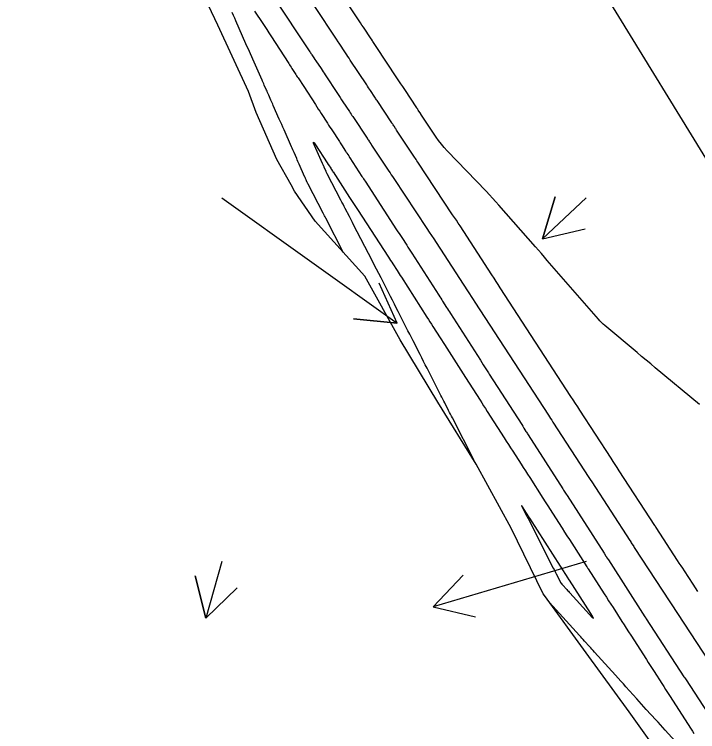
# Model space of a CAD drawing. Extents: x 954385 to 988206, y 1868364 to 1924553.
# Drawn here: x 956428.6 to 956522.4, y 1921845.6 to 1921944.1 of the extents above; entities that cross this region are included whole.
import ezdxf

# ---------------------------------------------------------------- set-up
doc = ezdxf.new("R2010")
doc.units = 0
for name, color, linetype in [('Default', 7, 'Continuous'), ('Ex_Major Contours', 7, 'Continuous'), ('Ex_Minor Contours', 7, 'Continuous'), ('Perimeter', 7, 'Continuous'), ('Slopes', 7, 'Continuous')]:
    doc.layers.add(name, color=color, linetype=linetype)

msp = doc.modelspace()

# ---------------------------------------------------------------- linework, layer by layer
at = {"layer": 'Default'}
msp.add_line((957221.14, 1920784.239), (956045.796, 1922705.182), dxfattribs=at)
at = {"layer": 'Ex_Major Contours'}
msp.add_lwpolyline([(956522.715, 1921890.509), (956516.625, 1921895.576), (956516.002, 1921896.094), (956515.38, 1921896.613), (956514.759, 1921897.133), (956514.138, 1921897.654), (956509.695, 1921901.385), (956509.467, 1921901.584), (956509.248, 1921901.791), (956509.037, 1921902.007), (956508.834, 1921902.231), (956501.803, 1921910.328), (956501.399, 1921910.793), (956500.995, 1921911.257), (956500.59, 1921911.721), (956500.184, 1921912.184), (956495.166, 1921917.906), (956494.733, 1921918.394), (956494.295, 1921918.877), (956493.85, 1921919.355), (956493.401, 1921919.829), (956488.052, 1921925.393), (956487.641, 1921925.84), (956487.253, 1921926.303), (956486.885, 1921926.784), (956486.539, 1921927.281), (956484.449, 1921930.436), (956484.431, 1921930.463), (956484.083, 1921930.992), (956484.047, 1921931.048), (956484.011, 1921931.103), (956483.901, 1921931.27), (956483.896, 1921931.278), (956482.22, 1921933.809), (956481.954, 1921934.211), (956481.688, 1921934.613), (956481.421, 1921935.015), (956481.156, 1921935.418), (956478.301, 1921939.736), (956478.117, 1921940.015), (956477.86, 1921940.403), (956477.797, 1921940.499), (956477.648, 1921940.724), (956477.626, 1921940.756), (956476.543, 1921942.393), (956476.356, 1921942.676), (956476.168, 1921942.96), (956475.981, 1921943.243), (956475.793, 1921943.527), (956470.879, 1921950.958)], dxfattribs=at)
msp.add_lwpolyline([(956503.663, 1921866.003), (956503.666, 1921865.998), (956503.669, 1921865.993), (956503.673, 1921865.989), (956503.705, 1921865.953), (956503.814, 1921865.834), (956503.852, 1921865.791), (956503.891, 1921865.748), (956504.489, 1921865.087), (956504.595, 1921864.97), (956504.702, 1921864.852), (956504.808, 1921864.735), (956504.914, 1921864.617), (956507.605, 1921861.641), (956507.979, 1921861.249), (956508.135, 1921861.142), (956508.073, 1921861.321), (956507.793, 1921861.785), (956504.838, 1921866.388), (956504.82, 1921866.417), (956504.722, 1921866.571), (956504.706, 1921866.598), (956504.689, 1921866.624), (956504.672, 1921866.651), (956504.655, 1921866.677), (956499.396, 1921874.89), (956499.273, 1921875.083), (956498.387, 1921876.468), (956498.294, 1921876.608), (956498.257, 1921876.651), (956498.275, 1921876.597), (956498.349, 1921876.446), (956498.921, 1921875.322), (956498.999, 1921875.168), (956499.155, 1921874.861), (956502.621, 1921868.05), (956502.725, 1921867.845), (956502.83, 1921867.64), (956502.934, 1921867.434), (956503.038, 1921867.229), (956503.66, 1921866.008)], close=True, dxfattribs=at)
at = {"layer": 'Ex_Minor Contours'}
for points in [[(956522.467, 1921864.842), (956521.813, 1921865.846), (956520.632, 1921867.657), (956520.399, 1921868.015), (956520.165, 1921868.372), (956519.932, 1921868.73), (956519.699, 1921869.087), (956516.739, 1921873.626), (956516.728, 1921873.644), (956516.716, 1921873.662), (956516.705, 1921873.68), (956516.694, 1921873.697), (956516.633, 1921873.793), (956516.612, 1921873.827), (956516.584, 1921873.871), (956516.57, 1921873.893), (956516.556, 1921873.915), (956511.676, 1921881.424), (956511.397, 1921881.852), (956511.119, 1921882.281), (956510.84, 1921882.71), (956510.562, 1921883.138), (956506.283, 1921889.721), (956505.975, 1921890.195), (956505.667, 1921890.669), (956505.359, 1921891.143), (956505.051, 1921891.618), (956495.342, 1921906.571), (956495.057, 1921907.01), (956494.772, 1921907.449), (956494.486, 1921907.888), (956494.201, 1921908.327), (956489.822, 1921915.059), (956489.569, 1921915.447), (956489.316, 1921915.834), (956489.061, 1921916.221), (956488.806, 1921916.608), (956484.021, 1921923.844), (956483.91, 1921924.013), (956483.798, 1921924.182), (956483.686, 1921924.35), (956483.574, 1921924.519), (956481.105, 1921928.247), (956481.07, 1921928.3), (956481.035, 1921928.353), (956481, 1921928.406), (956480.965, 1921928.459), (956480.77, 1921928.754), (956480.725, 1921928.823), (956480.641, 1921928.951), (956480.59, 1921929.028), (956480.579, 1921929.045), (956480.511, 1921929.149), (956480.498, 1921929.169), (956480.485, 1921929.189), (956480.472, 1921929.209), (956480.459, 1921929.229), (956478.43, 1921932.292), (956478.353, 1921932.409), (956478.275, 1921932.526), (956478.198, 1921932.643), (956478.12, 1921932.76), (956477.515, 1921933.675), (956477.389, 1921933.867), (956477.262, 1921934.059), (956477.135, 1921934.25), (956477.009, 1921934.442), (956474.753, 1921937.854), (956474.59, 1921938.1), (956474.427, 1921938.347), (956474.264, 1921938.593), (956474.101, 1921938.84), (956473.214, 1921940.18), (956473.077, 1921940.388), (956472.848, 1921940.734), (956472.756, 1921940.872), (956472.665, 1921941.011), (956467.441, 1921948.91)], [(956464.123, 1921946.68), (956469.205, 1921938.994), (956469.275, 1921938.889), (956469.344, 1921938.784), (956469.413, 1921938.68), (956469.483, 1921938.575), (956469.76, 1921938.156), (956469.899, 1921937.946), (956470.038, 1921937.736), (956470.736, 1921936.681), (956470.876, 1921936.47), (956471.015, 1921936.259), (956471.155, 1921936.049), (956471.294, 1921935.838), (956473, 1921933.257), (956473.186, 1921932.975), (956473.373, 1921932.693), (956473.559, 1921932.411), (956473.745, 1921932.129), (956474.628, 1921930.794), (956474.746, 1921930.616), (956474.863, 1921930.438), (956474.981, 1921930.26), (956475.099, 1921930.083), (956477.052, 1921927.133), (956477.073, 1921927.101), (956477.094, 1921927.07), (956477.147, 1921926.988), (956477.173, 1921926.949), (956477.215, 1921926.885), (956477.24, 1921926.846), (956477.381, 1921926.632), (956477.448, 1921926.53), (956477.568, 1921926.348), (956477.595, 1921926.307), (956477.623, 1921926.265), (956477.65, 1921926.224), (956477.678, 1921926.182), (956480.055, 1921922.593), (956480.221, 1921922.343), (956480.386, 1921922.094), (956480.551, 1921921.844), (956480.716, 1921921.595), (956485.282, 1921914.69), (956485.593, 1921914.219), (956485.903, 1921913.747), (956486.213, 1921913.274), (956486.521, 1921912.8), (956490.857, 1921906.134), (956491.108, 1921905.748), (956491.36, 1921905.362), (956491.611, 1921904.975), (956491.861, 1921904.589), (956501.95, 1921889.051), (956502.102, 1921888.817), (956502.255, 1921888.582), (956502.408, 1921888.347), (956502.56, 1921888.112), (956507.501, 1921880.511), (956507.707, 1921880.194), (956507.913, 1921879.876), (956513.155, 1921871.81), (956513.171, 1921871.785), (956513.27, 1921871.627), (956513.287, 1921871.601), (956513.305, 1921871.574), (956513.322, 1921871.547), (956513.339, 1921871.52), (956513.662, 1921871.025), (956513.751, 1921870.888), (956518.638, 1921863.395), (956518.809, 1921863.133), (956524.023, 1921855.137)], [(956473.824, 1921911.382), (956471.37, 1921916.132), (956471.282, 1921916.301), (956471.195, 1921916.47), (956471.107, 1921916.639), (956471.02, 1921916.808), (956470.321, 1921918.161), (956468.944, 1921920.824), (956468.919, 1921920.874), (956468.894, 1921920.924), (956468.87, 1921920.975), (956468.847, 1921921.026), (956468.741, 1921921.27), (956468.727, 1921921.302), (956468.713, 1921921.335), (956468.698, 1921921.367), (956468.684, 1921921.4), (956468.606, 1921921.575), (956468.58, 1921921.633), (956468.541, 1921921.723), (956468.53, 1921921.747), (956468.519, 1921921.772), (956468.492, 1921921.835), (956468.481, 1921921.86), (956468.476, 1921921.872), (956467.742, 1921923.533), (956467.653, 1921923.734), (956467.565, 1921923.934), (956467.476, 1921924.135), (956467.388, 1921924.335), (956467.033, 1921925.138), (956466.945, 1921925.338), (956466.856, 1921925.539), (956466.768, 1921925.739), (956466.679, 1921925.94), (956465.656, 1921928.256), (956465.492, 1921928.628), (956465.328, 1921929), (956465.164, 1921929.372), (956465, 1921929.744), (956464.171, 1921931.622), (956464.093, 1921931.799), (956464.015, 1921931.976), (956463.937, 1921932.153), (956463.859, 1921932.33), (956463.544, 1921933.046), (956463.468, 1921933.218), (956463.392, 1921933.391), (956463.316, 1921933.563), (956463.24, 1921933.736), (956462.935, 1921934.425), (956462.859, 1921934.598), (956462.783, 1921934.77), (956462.707, 1921934.943), (956462.631, 1921935.115), (956461.368, 1921937.974), (956460.896, 1921939.041), (956460.424, 1921940.109), (956459.043, 1921943.234), (956458.874, 1921943.617), (956458.705, 1921943.999), (956458.537, 1921944.382)], [(956461.616, 1921944.593), (956462.719, 1921942.893), (956462.995, 1921942.468), (956463.27, 1921942.043), (956463.546, 1921941.618), (956463.822, 1921941.193), (956466.292, 1921937.385), (956466.4, 1921937.218), (956466.509, 1921937.05), (956466.618, 1921936.882), (956466.727, 1921936.715), (956467.186, 1921936.008), (956467.283, 1921935.858), (956467.38, 1921935.709), (956467.477, 1921935.559), (956467.574, 1921935.409), (956468.351, 1921934.211), (956469.954, 1921931.74), (956470.154, 1921931.432), (956470.354, 1921931.123), (956470.554, 1921930.815), (956470.754, 1921930.507), (956471.604, 1921929.197), (956471.779, 1921928.927), (956471.954, 1921928.658), (956472.129, 1921928.388), (956472.304, 1921928.118), (956473.16, 1921926.8), (956473.258, 1921926.65), (956473.355, 1921926.5), (956473.452, 1921926.35), (956473.549, 1921926.2), (956474.108, 1921925.34), (956474.132, 1921925.302), (956474.157, 1921925.263), (956474.219, 1921925.168), (956474.237, 1921925.139), (956474.275, 1921925.082), (956474.294, 1921925.053), (956474.53, 1921924.688), (956474.578, 1921924.613), (956474.66, 1921924.487), (956474.692, 1921924.437), (956474.708, 1921924.412), (956476.356, 1921921.876), (956476.46, 1921921.715), (956476.565, 1921921.554), (956476.669, 1921921.393), (956476.774, 1921921.232), (956477.296, 1921920.428), (956477.609, 1921919.945), (956481.118, 1921914.536), (956481.29, 1921914.27), (956481.463, 1921914.004), (956481.636, 1921913.738), (956481.808, 1921913.472), (956482.499, 1921912.407), (956482.672, 1921912.141), (956482.844, 1921911.874), (956483.016, 1921911.608), (956483.187, 1921911.341), (956486.895, 1921905.552), (956487.03, 1921905.342), (956487.164, 1921905.132), (956487.299, 1921904.923), (956487.433, 1921904.713), (956487.971, 1921903.873), (956488.106, 1921903.663), (956488.24, 1921903.453), (956488.375, 1921903.243), (956488.509, 1921903.033), (956492.608, 1921896.627), (956493.017, 1921895.987), (956493.733, 1921894.868), (956493.835, 1921894.708), (956498.286, 1921887.752), (956498.433, 1921887.522), (956498.58, 1921887.292), (956498.874, 1921886.833), (956498.948, 1921886.718), (956499.021, 1921886.603), (956499.095, 1921886.488), (956499.168, 1921886.373), (956503.943, 1921878.917), (956504.037, 1921878.77), (956504.132, 1921878.622), (956504.321, 1921878.327), (956504.415, 1921878.179), (956504.51, 1921878.032), (956509.598, 1921870.084), (956509.808, 1921869.756), (956509.814, 1921869.746), (956509.919, 1921869.58), (956509.936, 1921869.552), (956509.954, 1921869.524), (956509.972, 1921869.496), (956509.989, 1921869.469), (956510.191, 1921869.155), (956515.211, 1921861.334), (956515.323, 1921861.159), (956515.341, 1921861.131), (956515.359, 1921861.103), (956515.377, 1921861.075), (956515.395, 1921861.047), (956520.569, 1921853.114), (956520.672, 1921852.956), (956520.775, 1921852.798), (956531.272, 1921836.687)], [(956491.745, 1921882.825), (956488.773, 1921888.667), (956488.642, 1921888.926), (956488.51, 1921889.184), (956488.379, 1921889.442), (956488.247, 1921889.701), (956487.722, 1921890.734), (956487.59, 1921890.993), (956487.459, 1921891.251), (956487.327, 1921891.51), (956487.196, 1921891.768), (956485.291, 1921895.509), (956485.053, 1921895.977), (956484.814, 1921896.445), (956484.576, 1921896.914), (956484.338, 1921897.382), (956483.384, 1921899.254), (956483.146, 1921899.722), (956482.908, 1921900.19), (956482.669, 1921900.658), (956482.431, 1921901.126), (956481.329, 1921903.29), (956481.066, 1921903.807), (956480.803, 1921904.324), (956480.54, 1921904.841), (956480.277, 1921905.357), (956478.968, 1921907.927), (956478.662, 1921908.528), (956478.354, 1921909.128), (956478.046, 1921909.727), (956477.738, 1921910.326), (956475.203, 1921915.233), (956475.058, 1921915.514), (956474.913, 1921915.794), (956474.768, 1921916.074), (956474.623, 1921916.355), (956474.044, 1921917.476), (956473.899, 1921917.757), (956473.754, 1921918.037), (956473.609, 1921918.317), (956473.465, 1921918.598), (956471.591, 1921922.222), (956471.458, 1921922.478), (956471.452, 1921922.49), (956471.447, 1921922.501), (956471.429, 1921922.543), (956471.426, 1921922.549), (956471.155, 1921923.159), (956471.147, 1921923.178), (956471.067, 1921923.364), (956471.056, 1921923.388), (956471.045, 1921923.413), (956471.035, 1921923.437), (956471.024, 1921923.461), (956470.938, 1921923.656), (956469.847, 1921926.127), (956469.716, 1921926.446), (956469.694, 1921926.564), (956469.78, 1921926.481), (956469.976, 1921926.196), (956471.57, 1921923.739), (956471.584, 1921923.717), (956471.716, 1921923.517), (956471.73, 1921923.497), (956471.756, 1921923.456), (956472.063, 1921922.98), (956472.091, 1921922.938), (956472.118, 1921922.897), (956472.145, 1921922.855), (956472.172, 1921922.813), (956472.308, 1921922.604), (956472.362, 1921922.52), (956472.389, 1921922.478), (956474.662, 1921918.975), (956475.017, 1921918.427), (956475.373, 1921917.879), (956475.462, 1921917.742), (956475.55, 1921917.605), (956475.639, 1921917.469), (956475.728, 1921917.332), (956479.987, 1921910.769), (956480.136, 1921910.539), (956480.285, 1921910.309), (956480.433, 1921910.078), (956480.581, 1921909.848), (956481.173, 1921908.925), (956481.321, 1921908.694), (956481.468, 1921908.463), (956481.616, 1921908.233), (956481.764, 1921908.002), (956485.28, 1921902.515), (956485.481, 1921902.201), (956485.682, 1921901.887), (956485.883, 1921901.574), (956486.084, 1921901.26), (956487.088, 1921899.69), (956487.691, 1921898.748), (956490.575, 1921894.239), (956491.072, 1921893.462), (956491.569, 1921892.686), (956492.563, 1921891.133), (956492.811, 1921890.744), (956493.06, 1921890.356), (956493.308, 1921889.968), (956493.557, 1921889.58), (956495.88, 1921885.95), (956496.171, 1921885.494), (956496.463, 1921885.038), (956496.755, 1921884.582), (956497.047, 1921884.126), (956498.214, 1921882.303), (956498.506, 1921881.847), (956498.798, 1921881.391), (956499.09, 1921880.935), (956499.382, 1921880.48), (956501.194, 1921877.648), (956501.525, 1921877.131), (956501.855, 1921876.614), (956502.186, 1921876.097), (956502.517, 1921875.58), (956503.841, 1921873.512), (956504.172, 1921872.995), (956504.503, 1921872.478), (956504.834, 1921871.961), (956505.165, 1921871.444), (956507.231, 1921868.217), (956507.248, 1921868.19), (956507.266, 1921868.163), (956507.309, 1921868.094), (956507.335, 1921868.053), (956507.375, 1921867.989), (956507.395, 1921867.958), (956507.414, 1921867.928), (956509.612, 1921864.504), (956509.916, 1921864.03), (956510.22, 1921863.557), (956510.523, 1921863.084), (956510.827, 1921862.611), (956512.042, 1921860.718), (956512.346, 1921860.245), (956512.65, 1921859.771), (956512.953, 1921859.298), (956513.257, 1921858.825), (956515.41, 1921855.47), (956515.674, 1921855.059), (956515.938, 1921854.647), (956516.203, 1921854.235), (956516.467, 1921853.823), (956517.524, 1921852.177), (956517.788, 1921851.765), (956518.052, 1921851.354), (956518.317, 1921850.942), (956518.581, 1921850.53), (956521.547, 1921845.907), (956521.738, 1921845.61), (956521.928, 1921845.313)], [(956521.237, 1921842.169), (956517.976, 1921845.775), (956517.654, 1921846.131), (956517.332, 1921846.487), (956517.01, 1921846.844), (956516.688, 1921847.2), (956515.4, 1921848.624), (956515.078, 1921848.98), (956514.756, 1921849.337), (956514.434, 1921849.693), (956514.112, 1921850.049), (956512.603, 1921851.717), (956512.245, 1921852.114), (956511.886, 1921852.51), (956511.527, 1921852.907), (956511.168, 1921853.304), (956508.272, 1921856.506), (956508.102, 1921856.695), (956507.931, 1921856.884), (956507.76, 1921857.073), (956507.589, 1921857.262), (956506.906, 1921858.017), (956506.735, 1921858.206), (956506.564, 1921858.395), (956506.394, 1921858.584), (956506.223, 1921858.773), (956502.103, 1921863.328)]]:
    msp.add_lwpolyline(points, dxfattribs=at)
at = {"layer": 'Perimeter'}
msp.add_lwpolyline([(956518.863, 1921840.126), (956513.044, 1921848.289), (956507.14, 1921856.4), (956501.402, 1921864.292), (956501.239, 1921864.513), (956496.84, 1921873.545), (956492.048, 1921882.336), (956486.788, 1921890.841), (956481.605, 1921899.393), (956476.744, 1921908.142), (956469.933, 1921915.698), (956467.103, 1921919.829), (956466.639, 1921920.717), (956464.686, 1921924.211), (956461.824, 1921930.635), (956460.764, 1921933.535), (956456.543, 1921942.676), (956452.256, 1921951.776)], dxfattribs=at)
at = {"layer": 'Slopes'}
for points in [[(956457.131, 1921918.928), (956481.177, 1921901.719), (956475.206, 1921902.304), (956481.177, 1921901.719), (956478.698, 1921907.183)], [(956507.131, 1921918.928), (956501.16, 1921913.292), (956502.879, 1921919.041), (956501.16, 1921913.292), (956506.998, 1921914.677)], [(956457.131, 1921868.928), (956454.908, 1921861.165), (956453.454, 1921866.987), (956454.908, 1921861.165), (956459.222, 1921865.335)], [(956507.131, 1921868.928), (956486.11, 1921862.727), (956490.245, 1921867.075), (956486.11, 1921862.727), (956491.943, 1921861.32)]]:
    msp.add_lwpolyline(points, dxfattribs=at)

doc.saveas('drawing.dxf')
